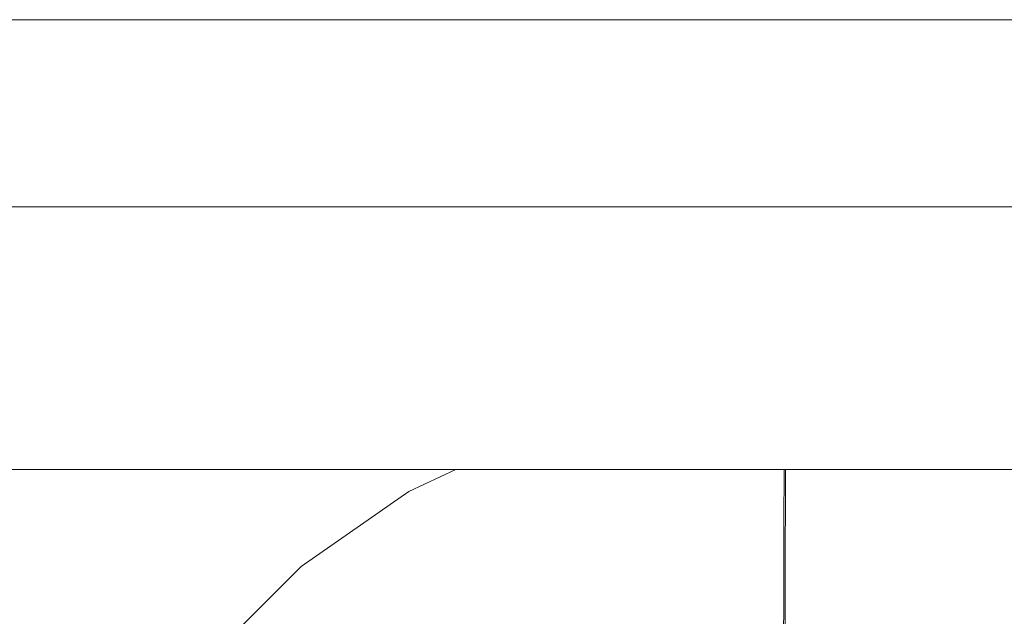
# Model space of a CAD drawing. Header units: millimetres. Extents: x -30280 to 309309, y -17460 to 4378.
# Tile 326 of 656: x 122476 to 122519, y -10990 to -10964. Entities that reach past the tile are written whole.
import ezdxf

# ---------------------------------------------------------------- set-up
doc = ezdxf.new("R2010")
doc.units = ezdxf.units.MM
doc.header["$MEASUREMENT"] = 0
doc.linetypes.add('Wipeout_Contour', pattern=[1000, 0, -1000])
doc.layers.add('P1_PLANTA PRIMERA_3_Nuevo_08_E_Envans secs', color=7, linetype='Continuous')
doc.layers.add('P1_PLANTA PRIMERA_3_Nuevo_09_EI_Mobiliari general', color=7, linetype='Continuous')
doc.layers.add('P1_PLANTA PRIMERA_3_Nuevo_09_EI_Mobiliari general_Pluma_Nº__1', color=7, linetype='Continuous', lineweight=5)

msp = doc.modelspace()

# ---------------------------------------------------------------- wipeouts: each hides what was drawn before it
at = {"color": 254, "linetype": 'Wipeout_Contour', "lineweight": 0, "ltscale": 744380.35708}
msp.add_wipeout([(125602.392, -8989.05), (119928.08, -8989.05), (119928.08, -9336.05), (125456.836, -9336.05), (125456.836, -11434.05), (125602.392, -11434.05)], dxfattribs=at).dxf.layer = 'P1_PLANTA PRIMERA_3_Nuevo_08_E_Envans secs'

# ---------------------------------------------------------------- next in the draw order: wipeouts: each hides what was drawn before it
at = {"color": 254, "linetype": 'Wipeout_Contour', "lineweight": 0, "ltscale": 13224043.01546531}
msp.add_wipeout([(124316.836, -9376.05), (119928.079, -9376.05), (119928.079, -11281.741), (119970.612, -11044.193), (119971.249, -11041.854), (119975.179, -11019.562), (119953.583, -11019.562), (119953.583, -10963.994), (119967.219, -10537.884), (120389.947, -10537.884), (120403.511, -10963.994), (120403.583, -11019.562), (120381.987, -11019.562), (120385.917, -11041.854), (120386.554, -11044.193), (120428.583, -11278.93), (120470.612, -11044.193), (120471.249, -11041.854), (120475.179, -11019.562), (120453.583, -11019.562), (120453.583, -10963.994), (120467.219, -10537.884), (120889.947, -10537.884), (120903.511, -10963.994), (120903.583, -11019.562), (120881.987, -11019.562), (120885.917, -11041.854), (120886.554, -11044.193), (120928.583, -11278.93), (120970.612, -11044.193), (120971.249, -11041.854), (120975.179, -11019.562), (120953.583, -11019.562), (120953.583, -10963.994), (120967.219, -10537.884), (121389.947, -10537.884), (121403.511, -10963.994), (121403.583, -11019.562), (121381.987, -11019.562), (121385.917, -11041.854), (121386.554, -11044.193), (121428.583, -11278.93), (121470.612, -11044.193), (121471.249, -11041.854), (121475.179, -11019.562), (121453.583, -11019.562), (121453.583, -10963.994), (121467.219, -10537.884), (121889.947, -10537.884), (121903.511, -10963.994), (121903.583, -11019.562), (121881.987, -11019.562), (121885.917, -11041.854), (121886.554, -11044.193), (121928.583, -11278.93), (121970.612, -11044.193), (121971.249, -11041.854), (121975.179, -11019.562), (121953.583, -11019.562), (121953.583, -10963.994), (121967.219, -10537.884), (122389.947, -10537.884), (122403.511, -10963.994), (122403.583, -11019.562), (122381.987, -11019.563), (122385.917, -11041.854), (122386.554, -11044.193), (122428.583, -11278.93), (122470.612, -11044.193), (122471.249, -11041.854), (122475.179, -11019.562), (122453.583, -11019.562), (122453.583, -10963.994), (122467.219, -10537.884), (122889.947, -10537.884), (122903.511, -10963.994), (122903.583, -11019.562), (122881.987, -11019.563), (122885.917, -11041.854), (122886.554, -11044.193), (122928.583, -11278.93), (122970.612, -11044.193), (122971.249, -11041.854), (122975.179, -11019.562), (122953.583, -11019.562), (122953.583, -10963.994), (122967.219, -10537.884), (123389.947, -10537.884), (123403.511, -10963.994), (123403.583, -11019.562), (123381.987, -11019.563), (123385.917, -11041.854), (123386.554, -11044.193), (123428.583, -11278.93), (123470.612, -11044.193), (123471.249, -11041.854), (123475.179, -11019.562), (123453.583, -11019.562), (123453.583, -10963.994), (123467.219, -10537.884), (123889.947, -10537.884), (123903.511, -10963.994), (123903.583, -11019.562), (123881.987, -11019.563), (123885.917, -11041.854), (123886.554, -11044.193), (123947.763, -11386.05), (124316.836, -11386.05)], dxfattribs=at).dxf.layer = 'P1_PLANTA PRIMERA_3_Nuevo_08_E_Envans secs'

# ---------------------------------------------------------------- next in the draw order: linework, layer by layer
at = {"layer": 'P1_PLANTA PRIMERA_3_Nuevo_09_EI_Mobiliari general_Pluma_Nº__1', "color": 7, "linetype": 'Continuous', "lineweight": 5}
msp.add_line((122453.583, -10963.994), (122903.583, -10963.994), dxfattribs=at)

# ---------------------------------------------------------------- next in the draw order: wipeouts: each hides what was drawn before it
at = {"color": 254, "linetype": 'Wipeout_Contour', "lineweight": 0, "ltscale": 492670.655209}
msp.add_wipeout([(122453.583, -10964.528), (122453.583, -10966.113), (122903.583, -10966.113), (122903.583, -10964.528)], dxfattribs=at).dxf.layer = 'P1_PLANTA PRIMERA_3_Nuevo_09_EI_Mobiliari general'
at = {"color": 254, "linetype": 'Wipeout_Contour', "lineweight": 0, "ltscale": 1229708.324829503}
msp.add_wipeout([(122453.583, -10983.748), (122453.583, -11019.295), (122475.227, -11019.295), (122477.292, -11007.583), (122478.784, -11002.016), (122481.223, -10996.794), (122484.533, -10992.075), (122488.614, -10988.004), (122493.34, -10984.706), (122495.405, -10983.748)], dxfattribs=at).dxf.layer = 'P1_PLANTA PRIMERA_3_Nuevo_09_EI_Mobiliari general'

# ---------------------------------------------------------------- next in the draw order: wipeouts: each hides what was drawn before it
at = {"color": 254, "linetype": 'Wipeout_Contour', "lineweight": 0, "ltscale": 492671.39837}
msp.add_wipeout([(122453.583, -10966.113), (122453.583, -10968.701), (122903.583, -10968.701), (122903.583, -10966.113)], dxfattribs=at).dxf.layer = 'P1_PLANTA PRIMERA_3_Nuevo_09_EI_Mobiliari general'
at = {"color": 254, "linetype": 'Wipeout_Contour', "lineweight": 0, "ltscale": 492675.16695}
msp.add_wipeout([(122453.583, -10983.748), (122903.583, -10983.748), (122903.583, -10972.213), (122453.583, -10972.213)], dxfattribs=at).dxf.layer = 'P1_PLANTA PRIMERA_3_Nuevo_09_EI_Mobiliari general'
at = {"color": 254, "linetype": 'Wipeout_Contour', "lineweight": 0, "ltscale": 368937.762405}
msp.add_wipeout([(122488.692, -10988.098), (122484.626, -10992.153), (122488.923, -10988.374)], dxfattribs=at).dxf.layer = 'P1_PLANTA PRIMERA_3_Nuevo_09_EI_Mobiliari general'

# ---------------------------------------------------------------- next in the draw order: wipeouts: each hides what was drawn before it
at = {"color": 254, "linetype": 'Wipeout_Contour', "lineweight": 0, "ltscale": 492672.48505}
msp.add_wipeout([(122453.583, -10968.701), (122453.583, -10972.213), (122903.583, -10972.213), (122903.583, -10968.701)], dxfattribs=at).dxf.layer = 'P1_PLANTA PRIMERA_3_Nuevo_09_EI_Mobiliari general'
at = {"color": 254, "linetype": 'Wipeout_Contour', "lineweight": 0, "ltscale": 368950.179876}
msp.add_wipeout([(122493.401, -10984.811), (122488.692, -10988.098), (122493.581, -10985.124)], dxfattribs=at).dxf.layer = 'P1_PLANTA PRIMERA_3_Nuevo_09_EI_Mobiliari general'
at = {"color": 254, "linetype": 'Wipeout_Contour', "lineweight": 0, "ltscale": 368940.265763}
msp.add_wipeout([(122489.301, -10988.826), (122485.353, -10992.765), (122489.815, -10989.44)], dxfattribs=at).dxf.layer = 'P1_PLANTA PRIMERA_3_Nuevo_09_EI_Mobiliari general'

# ---------------------------------------------------------------- next in the draw order: linework, layer by layer
at = {"layer": 'P1_PLANTA PRIMERA_3_Nuevo_09_EI_Mobiliari general_Pluma_Nº__1', "color": 7, "linetype": 'Continuous', "lineweight": 5}
msp.add_line((122453.583, -10972.213), (122903.583, -10972.213), dxfattribs=at)

# ---------------------------------------------------------------- next in the draw order: wipeouts: each hides what was drawn before it
at = {"color": 254, "linetype": 'Wipeout_Contour', "lineweight": 0, "ltscale": 368959.820672}
msp.add_wipeout([(122495.692, -10983.748), (122493.401, -10984.811), (122496.547, -10983.748)], dxfattribs=at).dxf.layer = 'P1_PLANTA PRIMERA_3_Nuevo_09_EI_Mobiliari general'
at = {"color": 254, "linetype": 'Wipeout_Contour', "lineweight": 0, "ltscale": 368952.249155}
msp.add_wipeout([(122493.875, -10985.635), (122489.301, -10988.826), (122494.273, -10986.328)], dxfattribs=at).dxf.layer = 'P1_PLANTA PRIMERA_3_Nuevo_09_EI_Mobiliari general'
at = {"color": 254, "linetype": 'Wipeout_Contour', "lineweight": 0, "ltscale": 368942.21507}
msp.add_wipeout([(122489.815, -10989.44), (122485.966, -10993.28), (122490.447, -10990.196)], dxfattribs=at).dxf.layer = 'P1_PLANTA PRIMERA_3_Nuevo_09_EI_Mobiliari general'

# ---------------------------------------------------------------- next in the draw order: linework, layer by layer
at = {"layer": 'P1_PLANTA PRIMERA_3_Nuevo_09_EI_Mobiliari general_Pluma_Nº__1', "color": 7, "linetype": 'Continuous', "lineweight": 5}
msp.add_line((122484.533, -10992.075), (122488.613, -10988.004), dxfattribs=at)

# ---------------------------------------------------------------- next in the draw order: wipeouts: each hides what was drawn before it
at = {"color": 254, "linetype": 'Wipeout_Contour', "lineweight": 0, "ltscale": 368962.316118}
msp.add_wipeout([(122493.581, -10985.124), (122497.942, -10983.748), (122496.547, -10983.748)], dxfattribs=at).dxf.layer = 'P1_PLANTA PRIMERA_3_Nuevo_09_EI_Mobiliari general'
at = {"color": 254, "linetype": 'Wipeout_Contour', "lineweight": 0, "ltscale": 368953.864345}
msp.add_wipeout([(122494.273, -10986.328), (122489.815, -10989.44), (122494.765, -10987.183)], dxfattribs=at).dxf.layer = 'P1_PLANTA PRIMERA_3_Nuevo_09_EI_Mobiliari general'

# ---------------------------------------------------------------- next in the draw order: wipeouts: each hides what was drawn before it
at = {"color": 254, "linetype": 'Wipeout_Contour', "lineweight": 0, "ltscale": 368965.25952}
msp.add_wipeout([(122497.942, -10983.748), (122493.875, -10985.635), (122499.205, -10984.04)], dxfattribs=at).dxf.layer = 'P1_PLANTA PRIMERA_3_Nuevo_09_EI_Mobiliari general'
at = {"color": 254, "linetype": 'Wipeout_Contour', "lineweight": 0, "ltscale": 491939.475854}
msp.add_wipeout([(122494.765, -10987.183), (122490.447, -10990.196), (122491.181, -10991.072), (122495.334, -10988.174)], dxfattribs=at).dxf.layer = 'P1_PLANTA PRIMERA_3_Nuevo_09_EI_Mobiliari general'

# ---------------------------------------------------------------- next in the draw order: wipeouts: each hides what was drawn before it
at = {"color": 254, "linetype": 'Wipeout_Contour', "lineweight": 0, "ltscale": 368967.269587}
msp.add_wipeout([(122499.205, -10984.04), (122494.273, -10986.328), (122499.54, -10984.967)], dxfattribs=at).dxf.layer = 'P1_PLANTA PRIMERA_3_Nuevo_09_EI_Mobiliari general'

# ---------------------------------------------------------------- next in the draw order: linework, layer by layer
at = {"layer": 'P1_PLANTA PRIMERA_3_Nuevo_09_EI_Mobiliari general_Pluma_Nº__1', "color": 7, "linetype": 'Continuous', "lineweight": 5}
msp.add_line((122493.34, -10984.706), (122495.405, -10983.748), dxfattribs=at)

# ---------------------------------------------------------------- next in the draw order: wipeouts: each hides what was drawn before it
at = {"color": 254, "linetype": 'Wipeout_Contour', "lineweight": 0, "ltscale": 368978.186699}
msp.add_wipeout([(122500.305, -10983.748), (122499.205, -10984.04), (122504.133, -10983.748)], dxfattribs=at).dxf.layer = 'P1_PLANTA PRIMERA_3_Nuevo_09_EI_Mobiliari general'
at = {"color": 254, "linetype": 'Wipeout_Contour', "lineweight": 0, "ltscale": 491956.327302}
msp.add_wipeout([(122499.54, -10984.967), (122494.765, -10987.183), (122495.334, -10988.174), (122499.929, -10986.042)], dxfattribs=at).dxf.layer = 'P1_PLANTA PRIMERA_3_Nuevo_09_EI_Mobiliari general'

# ---------------------------------------------------------------- next in the draw order: wipeouts: each hides what was drawn before it
at = {"color": 254, "linetype": 'Wipeout_Contour', "lineweight": 0, "ltscale": 614970.139982}
msp.add_wipeout([(122504.133, -10983.748), (122499.54, -10984.967), (122499.929, -10986.042), (122504.824, -10984.742), (122504.652, -10983.748)], dxfattribs=at).dxf.layer = 'P1_PLANTA PRIMERA_3_Nuevo_09_EI_Mobiliari general'
at = {"color": 254, "linetype": 'Wipeout_Contour', "lineweight": 0, "ltscale": 491942.555607}
msp.add_wipeout([(122491.181, -10991.072), (122491.992, -10992.042), (122495.964, -10989.269), (122495.334, -10988.174)], dxfattribs=at).dxf.layer = 'P1_PLANTA PRIMERA_3_Nuevo_09_EI_Mobiliari general'

# ---------------------------------------------------------------- next in the draw order: linework, layer by layer
at = {"layer": 'P1_PLANTA PRIMERA_3_Nuevo_09_EI_Mobiliari general_Pluma_Nº__1', "color": 7, "linetype": 'Continuous', "lineweight": 5}
msp.add_line((122488.613, -10988.004), (122493.34, -10984.706), dxfattribs=at)

# ---------------------------------------------------------------- next in the draw order: wipeouts: each hides what was drawn before it
at = {"color": 254, "linetype": 'Wipeout_Contour', "lineweight": 0, "ltscale": 491994.781124}
msp.add_wipeout([(122509.81, -10983.748), (122504.652, -10983.748), (122504.824, -10984.742), (122509.809, -10984.319)], dxfattribs=at).dxf.layer = 'P1_PLANTA PRIMERA_3_Nuevo_09_EI_Mobiliari general'
at = {"color": 254, "linetype": 'Wipeout_Contour', "lineweight": 0, "ltscale": 491958.7208}
msp.add_wipeout([(122495.334, -10988.174), (122495.964, -10989.269), (122500.359, -10987.23), (122499.929, -10986.042)], dxfattribs=at).dxf.layer = 'P1_PLANTA PRIMERA_3_Nuevo_09_EI_Mobiliari general'

# ---------------------------------------------------------------- next in the draw order: wipeouts: each hides what was drawn before it
at = {"color": 254, "linetype": 'Wipeout_Contour', "lineweight": 0, "ltscale": 491976.611117}
msp.add_wipeout([(122499.929, -10986.042), (122500.359, -10987.23), (122505.041, -10985.987), (122504.824, -10984.742)], dxfattribs=at).dxf.layer = 'P1_PLANTA PRIMERA_3_Nuevo_09_EI_Mobiliari general'
at = {"color": 254, "linetype": 'Wipeout_Contour', "lineweight": 0, "ltscale": 491945.898314}
msp.add_wipeout([(122495.964, -10989.269), (122491.992, -10992.042), (122492.856, -10993.075), (122496.636, -10990.437)], dxfattribs=at).dxf.layer = 'P1_PLANTA PRIMERA_3_Nuevo_09_EI_Mobiliari general'

# ---------------------------------------------------------------- next in the draw order: wipeouts: each hides what was drawn before it
at = {"color": 254, "linetype": 'Wipeout_Contour', "lineweight": 0, "ltscale": 491995.556946}
msp.add_wipeout([(122509.809, -10984.319), (122504.824, -10984.742), (122505.041, -10985.987), (122509.805, -10985.583)], dxfattribs=at).dxf.layer = 'P1_PLANTA PRIMERA_3_Nuevo_09_EI_Mobiliari general'
at = {"color": 254, "linetype": 'Wipeout_Contour', "lineweight": 0, "ltscale": 491961.318958}
msp.add_wipeout([(122500.359, -10987.23), (122495.964, -10989.269), (122496.636, -10990.437), (122500.817, -10988.497)], dxfattribs=at).dxf.layer = 'P1_PLANTA PRIMERA_3_Nuevo_09_EI_Mobiliari general'

# ---------------------------------------------------------------- next in the draw order: wipeouts: each hides what was drawn before it
at = {"color": 254, "linetype": 'Wipeout_Contour', "lineweight": 0, "ltscale": 369339.360544}
msp.add_wipeout([(122509.81, -10983.748), (122678.583, -10984.763), (122678.583, -10983.748)], dxfattribs=at).dxf.layer = 'P1_PLANTA PRIMERA_3_Nuevo_09_EI_Mobiliari general'
at = {"color": 254, "linetype": 'Wipeout_Contour', "lineweight": 0, "ltscale": 491978.385342}
msp.add_wipeout([(122505.041, -10985.987), (122500.359, -10987.23), (122500.817, -10988.497), (122505.271, -10987.314)], dxfattribs=at).dxf.layer = 'P1_PLANTA PRIMERA_3_Nuevo_09_EI_Mobiliari general'

# ---------------------------------------------------------------- next in the draw order: linework, layer by layer
at = {"layer": 'P1_PLANTA PRIMERA_3_Nuevo_09_EI_Mobiliari general_Pluma_Nº__1', "color": 7, "linetype": 'Continuous', "lineweight": 5}
msp.add_line((122453.583, -10983.748), (122903.583, -10983.748), dxfattribs=at)

# ---------------------------------------------------------------- next in the draw order: wipeouts: each hides what was drawn before it
at = {"color": 254, "linetype": 'Wipeout_Contour', "lineweight": 0, "ltscale": 491996.52893}
msp.add_wipeout([(122509.868, -10985.577), (122505.041, -10985.987), (122505.271, -10987.314), (122509.801, -10986.93)], dxfattribs=at).dxf.layer = 'P1_PLANTA PRIMERA_3_Nuevo_09_EI_Mobiliari general'
at = {"color": 254, "linetype": 'Wipeout_Contour', "lineweight": 0, "ltscale": 491964.042847}
msp.add_wipeout([(122500.817, -10988.497), (122496.636, -10990.437), (122497.328, -10991.641), (122501.289, -10989.803)], dxfattribs=at).dxf.layer = 'P1_PLANTA PRIMERA_3_Nuevo_09_EI_Mobiliari general'

# ---------------------------------------------------------------- next in the draw order: wipeouts: each hides what was drawn before it
at = {"color": 254, "linetype": 'Wipeout_Contour', "lineweight": 0, "ltscale": 492341.514253}
msp.add_wipeout([(122509.805, -10985.555), (122678.583, -10986.027), (122678.583, -10984.763), (122509.809, -10984.292)], dxfattribs=at).dxf.layer = 'P1_PLANTA PRIMERA_3_Nuevo_09_EI_Mobiliari general'
at = {"color": 254, "linetype": 'Wipeout_Contour', "lineweight": 0, "ltscale": 491980.245838}
msp.add_wipeout([(122505.271, -10987.314), (122500.817, -10988.497), (122501.289, -10989.803), (122505.509, -10988.683)], dxfattribs=at).dxf.layer = 'P1_PLANTA PRIMERA_3_Nuevo_09_EI_Mobiliari general'

# ---------------------------------------------------------------- next in the draw order: linework, layer by layer
at = {"layer": 'P1_PLANTA PRIMERA_3_Nuevo_09_EI_Mobiliari general_Pluma_Nº__1', "color": 7, "linetype": 'Continuous', "lineweight": 5}
for p, q in [((122509.81, -10983.748), (122509.809, -10984.292)), ((122509.873, -10983.748), (122509.871, -10984.292))]:
    msp.add_line(p, q, dxfattribs=at)

# ---------------------------------------------------------------- next in the draw order: wipeouts: each hides what was drawn before it
at = {"color": 254, "linetype": 'Wipeout_Contour', "lineweight": 0, "ltscale": 491997.518111}
msp.add_wipeout([(122509.864, -10986.924), (122505.271, -10987.314), (122505.509, -10988.683), (122509.86, -10988.314)], dxfattribs=at).dxf.layer = 'P1_PLANTA PRIMERA_3_Nuevo_09_EI_Mobiliari general'
at = {"color": 254, "linetype": 'Wipeout_Contour', "lineweight": 0, "ltscale": 491966.809773}
msp.add_wipeout([(122501.289, -10989.803), (122497.328, -10991.641), (122498.021, -10992.845), (122501.761, -10991.11)], dxfattribs=at).dxf.layer = 'P1_PLANTA PRIMERA_3_Nuevo_09_EI_Mobiliari general'

# ---------------------------------------------------------------- next in the draw order: wipeouts: each hides what was drawn before it
at = {"color": 254, "linetype": 'Wipeout_Contour', "lineweight": 0, "ltscale": 492342.035245}
msp.add_wipeout([(122509.805, -10985.555), (122509.864, -10986.903), (122678.583, -10987.374), (122678.583, -10986.027)], dxfattribs=at).dxf.layer = 'P1_PLANTA PRIMERA_3_Nuevo_09_EI_Mobiliari general'
at = {"color": 254, "linetype": 'Wipeout_Contour', "lineweight": 0, "ltscale": 491982.136172}
msp.add_wipeout([(122505.509, -10988.683), (122501.289, -10989.803), (122501.761, -10991.11), (122505.747, -10990.051)], dxfattribs=at).dxf.layer = 'P1_PLANTA PRIMERA_3_Nuevo_09_EI_Mobiliari general'

# ---------------------------------------------------------------- next in the draw order: linework, layer by layer
at = {"layer": 'P1_PLANTA PRIMERA_3_Nuevo_09_EI_Mobiliari general_Pluma_Nº__1', "color": 7, "linetype": 'Continuous', "lineweight": 5}
for p, q in [((122509.809, -10984.292), (122509.805, -10985.555)), ((122509.871, -10984.292), (122509.868, -10985.556))]:
    msp.add_line(p, q, dxfattribs=at)

# ---------------------------------------------------------------- next in the draw order: wipeouts: each hides what was drawn before it
at = {"color": 254, "linetype": 'Wipeout_Contour', "lineweight": 0, "ltscale": 491998.474204}
msp.add_wipeout([(122509.86, -10988.314), (122505.509, -10988.683), (122505.747, -10990.051), (122509.856, -10989.703)], dxfattribs=at).dxf.layer = 'P1_PLANTA PRIMERA_3_Nuevo_09_EI_Mobiliari general'

# ---------------------------------------------------------------- next in the draw order: wipeouts: each hides what was drawn before it
at = {"color": 254, "linetype": 'Wipeout_Contour', "lineweight": 0, "ltscale": 738487.392849}
msp.add_wipeout([(122509.801, -10986.93), (122509.86, -10988.292), (122665.369, -10988.726), (122665.366, -10987.411), (122678.584, -10987.374), (122509.801, -10986.902)], dxfattribs=at).dxf.layer = 'P1_PLANTA PRIMERA_3_Nuevo_09_EI_Mobiliari general'
at = {"color": 254, "linetype": 'Wipeout_Contour', "lineweight": 0, "ltscale": 491983.999071}
msp.add_wipeout([(122505.747, -10990.051), (122501.761, -10991.11), (122502.219, -10992.376), (122505.978, -10991.379)], dxfattribs=at).dxf.layer = 'P1_PLANTA PRIMERA_3_Nuevo_09_EI_Mobiliari general'

# ---------------------------------------------------------------- next in the draw order: linework, layer by layer
at = {"layer": 'P1_PLANTA PRIMERA_3_Nuevo_09_EI_Mobiliari general_Pluma_Nº__1', "color": 7, "linetype": 'Continuous', "lineweight": 5}
for p, q in [((122509.805, -10985.555), (122509.801, -10986.902)), ((122509.868, -10985.556), (122509.864, -10986.902))]:
    msp.add_line(p, q, dxfattribs=at)

# ---------------------------------------------------------------- next in the draw order: wipeouts: each hides what was drawn before it
at = {"color": 254, "linetype": 'Wipeout_Contour', "lineweight": 0, "ltscale": 491999.417173}
msp.add_wipeout([(122509.856, -10989.703), (122505.747, -10990.051), (122505.978, -10991.379), (122509.852, -10991.05)], dxfattribs=at).dxf.layer = 'P1_PLANTA PRIMERA_3_Nuevo_09_EI_Mobiliari general'

# ---------------------------------------------------------------- next in the draw order: wipeouts: each hides what was drawn before it
at = {"color": 254, "linetype": 'Wipeout_Contour', "lineweight": 0, "ltscale": 492369.392012}
msp.add_wipeout([(122509.856, -10989.681), (122691.793, -10990.189), (122691.797, -10988.8), (122509.86, -10988.292)], dxfattribs=at).dxf.layer = 'P1_PLANTA PRIMERA_3_Nuevo_09_EI_Mobiliari general'

# ---------------------------------------------------------------- next in the draw order: linework, layer by layer
at = {"layer": 'P1_PLANTA PRIMERA_3_Nuevo_09_EI_Mobiliari general_Pluma_Nº__1', "color": 7, "linetype": 'Continuous', "lineweight": 5}
for p, q in [((122509.801, -10986.902), (122509.797, -10988.291)), ((122509.864, -10986.902), (122509.86, -10988.292))]:
    msp.add_line(p, q, dxfattribs=at)

# ---------------------------------------------------------------- next in the draw order: wipeouts: each hides what was drawn before it
at = {"color": 254, "linetype": 'Wipeout_Contour', "lineweight": 0, "ltscale": 492317.241382}
msp.add_wipeout([(122509.853, -10991.028), (122665.377, -10991.462), (122665.373, -10990.189), (122509.856, -10989.681)], dxfattribs=at).dxf.layer = 'P1_PLANTA PRIMERA_3_Nuevo_09_EI_Mobiliari general'

# ---------------------------------------------------------------- next in the draw order: linework, layer by layer
at = {"layer": 'P1_PLANTA PRIMERA_3_Nuevo_09_EI_Mobiliari general_Pluma_Nº__1', "color": 7, "linetype": 'Continuous', "lineweight": 5}
for p, q in [((122509.797, -10988.291), (122509.794, -10989.681)), ((122509.86, -10988.292), (122509.856, -10989.681)), ((122509.794, -10989.681), (122509.789, -10991.028)), ((122509.856, -10989.681), (122509.852, -10991.028))]:
    msp.add_line(p, q, dxfattribs=at)

doc.saveas('drawing.dxf')
